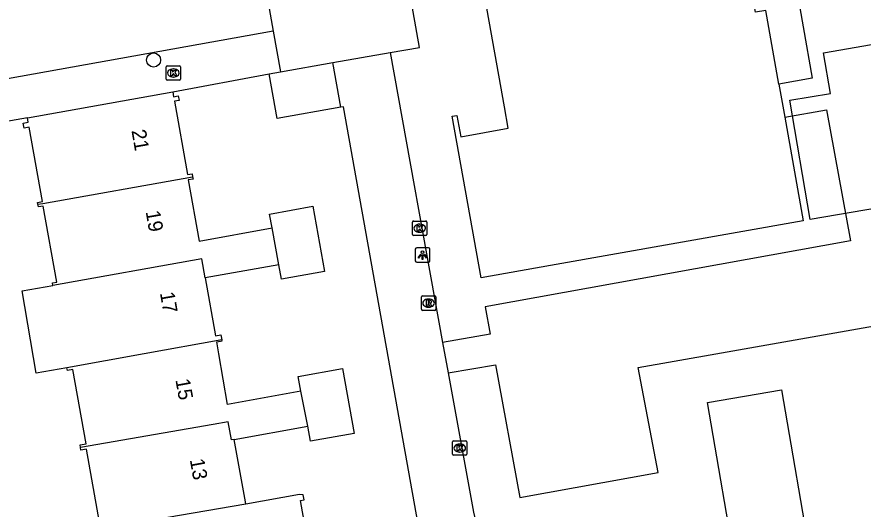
# Model space of a CAD drawing. Extents: x 157793 to 159380, y 380882 to 382313.
# Drawn here: x 158698.1 to 158756.6, y 381489.3 to 381523.3 of the extents above; entities that cross this region are included whole.
import ezdxf

# ---------------------------------------------------------------- set-up
doc = ezdxf.new("R2010")
doc.units = 0
for name, color, linetype in [('IMGEO_Boom', 7, 'Continuous'), ('IMGEO_Kolk', 7, 'Continuous'), ('IMGEO_Lichtpunt', 7, 'Continuous'), ('IMGEO_Pand', 7, 'Continuous'), ('IMGEO_Pand_nummerreeks', 7, 'Continuous'), ('IMGEO_Pand_vergunning_verleend', 7, 'Continuous'), ('IMGEO_Rioolput', 7, 'Continuous'), ('IMGEO_Voetpad_open', 7, 'Continuous')]:
    doc.layers.add(name, color=color, linetype=linetype)

msp = doc.modelspace()

# ---------------------------------------------------------------- linework, layer by layer
at = {"layer": 'IMGEO_Boom'}
msp.add_circle((158707.519, 381520.328), 0.489, dxfattribs=at)
at = {"layer": 'IMGEO_Kolk'}
for p, q in [((158708.385, 381519.003), (158708.385, 381519.855)), ((158708.46, 381519.929), (158709.312, 381519.929)), ((158708.873, 381519.709), (158708.898, 381519.709)), ((158709.386, 381519.855), (158709.386, 381519.003)), ((158708.896, 381519.149), (158708.871, 381519.149)), ((158709.312, 381518.929), (158708.46, 381518.929)), ((158725.491, 381509.19), (158726.343, 381509.19)), ((158725.416, 381508.264), (158725.416, 381509.116)), ((158725.904, 381508.97), (158725.929, 381508.97)), ((158726.417, 381509.116), (158726.417, 381508.264)), ((158726.343, 381508.19), (158725.491, 381508.19)), ((158725.927, 381508.41), (158725.902, 381508.41)), ((158728.258, 381493.982), (158729.11, 381493.982)), ((158728.183, 381493.056), (158728.183, 381493.908)), ((158728.671, 381493.762), (158728.696, 381493.762)), ((158729.184, 381493.908), (158729.184, 381493.056)), ((158729.11, 381492.982), (158728.258, 381492.982)), ((158728.694, 381493.202), (158728.669, 381493.202))]:
    msp.add_line(p, q, dxfattribs=at)
for points in [[(158708.385, 381519.003), (158708.385, 381519.855)], [(158708.46, 381519.929), (158709.312, 381519.929)], [(158709.386, 381519.855), (158709.386, 381519.003)], [(158708.706, 381519.629), (158708.829, 381519.629), (158708.829, 381519.478), (158708.959, 381519.629), (158709.123, 381519.629), (158708.977, 381519.478), (158709.13, 381519.229), (158708.978, 381519.229), (158708.893, 381519.393), (158708.829, 381519.326), (158708.829, 381519.229), (158708.706, 381519.229), (158708.706, 381519.629)], [(158709.312, 381518.929), (158708.46, 381518.929)], [(158725.491, 381509.19), (158726.343, 381509.19)], [(158725.416, 381508.264), (158725.416, 381509.116)], [(158725.737, 381508.89), (158725.86, 381508.89), (158725.86, 381508.739), (158725.99, 381508.89), (158726.154, 381508.89), (158726.008, 381508.739), (158726.161, 381508.49), (158726.009, 381508.49), (158725.924, 381508.654), (158725.86, 381508.587), (158725.86, 381508.49), (158725.737, 381508.49), (158725.737, 381508.89)], [(158726.417, 381509.116), (158726.417, 381508.264)], [(158726.343, 381508.19), (158725.491, 381508.19)], [(158728.258, 381493.982), (158729.11, 381493.982)], [(158728.183, 381493.056), (158728.183, 381493.908)], [(158728.504, 381493.682), (158728.627, 381493.682), (158728.627, 381493.531), (158728.757, 381493.682), (158728.921, 381493.682), (158728.775, 381493.531), (158728.928, 381493.282), (158728.776, 381493.282), (158728.691, 381493.446), (158728.627, 381493.379), (158728.627, 381493.282), (158728.504, 381493.282), (158728.504, 381493.682)], [(158729.184, 381493.908), (158729.184, 381493.056)], [(158729.11, 381492.982), (158728.258, 381492.982)]]:
    msp.add_lwpolyline(points, dxfattribs=at)
for centre, start, end in [((158708.462, 381519.853), 91.55205, 178.44795), ((158708.462, 381519.853), 91.55205, 178.44795), ((158709.31, 381519.853), 1.55205, 88.44795), ((158709.31, 381519.853), 1.55205, 88.44795), ((158708.462, 381519.005), 181.55205, 268.44795), ((158708.462, 381519.005), 181.55205, 268.44795), ((158709.31, 381519.005), 271.55205, 358.44795), ((158709.31, 381519.005), 271.55205, 358.44795), ((158725.493, 381509.114), 91.55205, 178.44795), ((158725.493, 381509.114), 91.55205, 178.44795), ((158726.341, 381509.114), 1.55205, 88.44795), ((158726.341, 381509.114), 1.55205, 88.44795), ((158725.493, 381508.266), 181.55205, 268.44795), ((158725.493, 381508.266), 181.55205, 268.44795), ((158726.341, 381508.266), 271.55205, 358.44795), ((158726.341, 381508.266), 271.55205, 358.44795), ((158728.26, 381493.906), 91.55205, 178.44795), ((158728.26, 381493.906), 91.55205, 178.44795), ((158729.108, 381493.906), 1.55205, 88.44795), ((158729.108, 381493.906), 1.55205, 88.44795), ((158728.26, 381493.058), 181.55205, 268.44795), ((158728.26, 381493.058), 181.55205, 268.44795), ((158729.108, 381493.058), 271.55205, 358.44795), ((158729.108, 381493.058), 271.55205, 358.44795)]:
    msp.add_arc(centre, 0.0765, start, end, dxfattribs=at)
for centre, major_axis, ratio, start_param, end_param in [((158708.872, 381519.429), (-0.387, 0.002), 0.722429, 4.712389, 7.853982), ((158708.897, 381519.429), (-0.39, 0.002), 0.717154, 1.570796, 4.712389), ((158725.903, 381508.69), (-0.387, 0.002), 0.722429, 4.712389, 7.853982), ((158725.928, 381508.69), (-0.39, 0.002), 0.717154, 1.570796, 4.712389), ((158728.67, 381493.482), (-0.387, 0.002), 0.722429, 4.712389, 7.853982), ((158728.695, 381493.482), (-0.39, 0.002), 0.717154, 1.570796, 4.712389)]:
    msp.add_ellipse(centre, major_axis=major_axis, ratio=ratio, start_param=start_param, end_param=end_param, dxfattribs=at)
at = {"layer": 'IMGEO_Lichtpunt'}
for p, q in [((158725.613, 381507.236), (158725.613, 381506.429)), ((158725.613, 381507.236), (158725.613, 381506.429)), ((158726.515, 381507.331), (158725.707, 381507.331)), ((158726.515, 381507.331), (158725.707, 381507.331)), ((158726.609, 381506.429), (158726.609, 381507.236)), ((158726.609, 381506.429), (158726.609, 381507.236)), ((158725.707, 381506.335), (158726.515, 381506.335)), ((158725.707, 381506.335), (158726.515, 381506.335))]:
    msp.add_line(p, q, dxfattribs=at)
for points in [[(158725.987, 381506.9), (158726.026, 381506.872), (158725.838, 381506.61), (158725.8, 381506.637), (158725.987, 381506.9)], [(158726.089, 381506.852), (158726.136, 381506.852), (158726.136, 381506.53), (158726.089, 381506.53), (158726.089, 381506.852)], [(158726.199, 381506.872), (158726.237, 381506.899), (158726.424, 381506.637), (158726.385, 381506.609), (158726.199, 381506.872)]]:
    msp.add_lwpolyline(points, dxfattribs=at)
msp.add_circle((158726.112, 381507.034), 0.0994, dxfattribs=at)
for centre, start, end in [((158725.707, 381507.236), 90, 180), ((158725.707, 381507.236), 90, 180), ((158726.515, 381507.236), 0, 90), ((158726.515, 381507.236), 0, 90), ((158725.707, 381506.429), 180, 270), ((158725.707, 381506.429), 180, 270), ((158726.515, 381506.429), 270, 0), ((158726.515, 381506.429), 270, 360)]:
    msp.add_arc(centre, 0.0946, start, end, dxfattribs=at)
at = {"layer": 'IMGEO_Pand'}
for points in [[(158751.158, 381516.365), (158752.428, 381509.21), (158734.951, 381506.108), (158730.156, 381505.257), (158728.171, 381516.442), (158728.486, 381516.498), (158728.748, 381515.021), (158732.03, 381515.604), (158731.768, 381517.081), (158729.384, 381530.514), (158733.706, 381531.281), (158732.567, 381537.702), (158734.053, 381537.966), (158731.189, 381554.104), (158730.013, 381553.895), (158721.756, 381552.43), (158721.236, 381555.364), (158720.051, 381555.154), (158719.899, 381555.127)], [(158750.749, 381518.667), (158749.846, 381523.753), (158749.14, 381523.628), (158748.777, 381525.666), (158749.484, 381525.791), (158751.792, 381526.201)], [(158716.303, 381519.506), (158719.909, 381520.152)], [(158720.462, 381517.063), (158719.909, 381520.152)], [(158715.505, 381519.363), (158716.303, 381519.506)], [(158720.462, 381517.063), (158716.058, 381516.274), (158715.505, 381519.363)], [(158750.749, 381518.667), (158751.158, 381516.365)], [(158698.802, 381516.32), (158708.846, 381518.119)], [(158708.846, 381518.119), (158708.905, 381517.786), (158709.224, 381517.843), (158709.28, 381517.531), (158708.956, 381517.473), (158709.863, 381512.405), (158710.179, 381512.461), (158710.217, 381512.253)], [(158699.524, 381510.351), (158699.501, 381510.48), (158699.836, 381510.54), (158698.917, 381515.674), (158698.564, 381515.611), (158698.501, 381515.963), (158698.854, 381516.026), (158698.802, 381516.32)], [(158699.524, 381510.351), (158699.871, 381510.406), (158710.217, 381512.253)], [(158710.217, 381512.253), (158710.246, 381512.092), (158709.918, 381512.033), (158710.675, 381507.803), (158715.716, 381508.706)], [(158700.562, 381504.739), (158700.532, 381504.906), (158700.823, 381504.958), (158699.881, 381510.216), (158699.559, 381510.159), (158699.524, 381510.351)], [(158715.716, 381508.706), (158715.543, 381509.672), (158718.53, 381510.206), (158719.338, 381505.693), (158716.362, 381505.16), (158716.183, 381506.163)], [(158716.183, 381506.163), (158715.716, 381508.706)], [(158711.085, 381505.25), (158710.849, 381506.576), (158700.562, 381504.739)], [(158716.183, 381506.163), (158711.085, 381505.25)], [(158711.085, 381505.25), (158711.803, 381501.241), (158712.179, 381501.309), (158712.24, 381500.966)], [(158701.522, 381499.042), (158699.408, 381498.663), (158698.444, 381504.361), (158700.562, 381504.739)], [(158712.24, 381500.966), (158706.859, 381500), (158701.522, 381499.042)], [(158717.688, 381497.412), (158712.636, 381496.507), (158712.028, 381500), (158711.885, 381500.823), (158712.254, 381500.889), (158712.24, 381500.966)], [(158702.469, 381493.512), (158702.436, 381493.696), (158702.855, 381493.771), (158701.932, 381498.924), (158701.556, 381498.856), (158701.522, 381499.042)], [(158717.688, 381497.412), (158717.505, 381498.436), (158720.59, 381498.989), (158721.395, 381494.491), (158718.37, 381493.949), (158718.183, 381494.992)], [(158753.02, 381485.291), (158747.898, 381484.417), (158745.811, 381496.643), (158750.933, 381497.518), (158753.02, 381485.291)], [(158718.183, 381494.992), (158717.688, 381497.412)], [(158713.101, 381494.081), (158712.903, 381494.045), (158712.664, 381495.291), (158711.636, 381495.112), (158702.469, 381493.512)], [(158713.101, 381494.081), (158718.183, 381494.992)], [(158713.903, 381489.608), (158713.874, 381489.764), (158713.74, 381490.514), (158713.101, 381494.081)], [(158704.47, 381487.96), (158703.894, 381487.857), (158703.555, 381487.872), (158703.501, 381488.172), (158703.811, 381488.227), (158702.885, 381493.404), (158702.5, 381493.335), (158702.469, 381493.512)], [(158723.346, 381486.71), (158718.384, 381485.822), (158717.664, 381489.844), (158717.918, 381489.89), (158717.856, 381490.237), (158717.595, 381490.267), (158713.903, 381489.608)], [(158713.903, 381489.608), (158707.557, 381488.512), (158704.47, 381487.96)]]:
    msp.add_lwpolyline(points, dxfattribs=at)
at = {"layer": 'IMGEO_Pand_vergunning_verleend'}
msp.add_lwpolyline([(158753.841, 381520.831), (158758.729, 381521.669), (158760.617, 381510.598), (158752.916, 381509.284), (158751.508, 381517.539), (158754.321, 381518.019), (158753.841, 381520.831)], dxfattribs=at)
at = {"layer": 'IMGEO_Rioolput'}
for p, q in [((158726.03, 381503.083), (158726.03, 381503.935)), ((158726.105, 381504.009), (158726.957, 381504.009)), ((158727.031, 381503.935), (158727.031, 381503.083)), ((158726.518, 381503.789), (158726.543, 381503.789)), ((158726.957, 381503.009), (158726.105, 381503.009)), ((158726.541, 381503.229), (158726.516, 381503.229))]:
    msp.add_line(p, q, dxfattribs=at)
for points in [[(158726.03, 381503.083), (158726.03, 381503.935)], [(158726.105, 381504.009), (158726.957, 381504.009)], [(158727.031, 381503.935), (158727.031, 381503.083)], [(158726.619, 381503.707), (158726.367, 381503.709), (158726.367, 381503.309)], [(158726.367, 381503.309), (158726.491, 381503.309), (158726.491, 381503.471), (158726.502, 381503.471)], [(158726.545, 381503.628), (158726.491, 381503.628), (158726.491, 381503.547)], [(158726.491, 381503.547), (158726.543, 381503.547)], [(158726.549, 381503.442), (158726.62, 381503.309), (158726.76, 381503.309), (158726.695, 381503.435)], [(158726.957, 381503.009), (158726.105, 381503.009)]]:
    msp.add_lwpolyline(points, dxfattribs=at)
for centre, radius, start, end in [((158726.107, 381503.933), 0.0765, 91.55205, 178.44795), ((158726.107, 381503.933), 0.0765, 91.55205, 178.44795), ((158726.955, 381503.933), 0.0765, 1.55205, 88.44795), ((158726.955, 381503.933), 0.0765, 1.55205, 88.44795), ((158726.501, 381503.418), 0.0533, 26.02933, 88.69889), ((158726.527, 381503.736), 0.19, 274.7715, 282.96867), ((158726.551, 381503.532), 0.0964, 77.00612, 93.18647), ((158726.565, 381503.589), 0.0378, 276.66336, 79.67722), ((158726.618, 381503.597), 0.109, 350.36119, 89.41601), ((158726.616, 381503.597), 0.112, 277.58423, 350.98172), ((158726.6, 381503.382), 0.108, 29.51342, 73.79051), ((158726.107, 381503.085), 0.0765, 181.55205, 268.44795), ((158726.107, 381503.085), 0.0765, 181.55205, 268.44795), ((158726.955, 381503.085), 0.0765, 271.55205, 358.44795), ((158726.955, 381503.085), 0.0765, 271.55205, 358.44795)]:
    msp.add_arc(centre, radius, start, end, dxfattribs=at)
for centre, major_axis, ratio, start_param, end_param in [((158726.517, 381503.509), (-0.387, 0.002), 0.722429, 4.712389, 7.853982), ((158726.542, 381503.509), (-0.39, 0.002), 0.717154, 1.570796, 4.712389)]:
    msp.add_ellipse(centre, major_axis=major_axis, ratio=ratio, start_param=start_param, end_param=end_param, dxfattribs=at)
at = {"layer": 'IMGEO_Voetpad_open'}
for points in [[(158723.877, 381520.85), (158725.896, 381521.19), (158719.899, 381555.127)], [(158712.65, 381530.98), (158714.217, 381531.221), (158715.781, 381522.316)], [(158751.792, 381526.201), (158753.056, 381519.077), (158750.749, 381518.667)], [(158715.781, 381522.316), (158685.314, 381516.853), (158683.391, 381516.508), (158683.563, 381515.605), (158682.363, 381512.573), (158680.054, 381512.186), (158644.23, 381505.876), (158641.037, 381507.442)], [(158715.781, 381522.316), (158716.303, 381519.506)], [(158719.909, 381520.152), (158723.877, 381520.85)], [(158723.877, 381520.85), (158727.503, 381500.796)], [(158708.846, 381518.119), (158715.505, 381519.363)], [(158725.807, 381488.225), (158720.649, 381517.086), (158720.462, 381517.063)], [(158751.158, 381516.365), (158754.035, 381516.876), (158755.691, 381507.829), (158730.447, 381503.254), (158730.792, 381501.37), (158727.503, 381500.796)], [(158698.802, 381516.32), (158687.446, 381514.318), (158688.111, 381510.427), (158686.734, 381508.275), (158688.307, 381499.887), (158691.844, 381497.368), (158694.506, 381482.697)], [(158727.884, 381498.686), (158731.153, 381499.237), (158732.838, 381490.056), (158742.394, 381491.793), (158741.027, 381499.055), (158746.382, 381500), (158768.574, 381503.916), (158768.936, 381502.288), (158783.182, 381504.883), (158782.021, 381511.397), (158786.573, 381512.183)], [(158727.503, 381500.796), (158727.884, 381498.686)], [(158727.884, 381498.686), (158729.626, 381489.05), (158730.354, 381485.933)]]:
    msp.add_lwpolyline(points, dxfattribs=at)

# ---------------------------------------------------------------- texts
at = {"layer": 'IMGEO_Pand_nummerreeks'}
for s, rotation, p in [('21', 279.93728, (158705.985, 381515.443)), ('19', 279.93728, (158706.967, 381509.839)), ('17', 279.93488, (158707.953, 381504.214)), ('15', 280.19844, (158709.024, 381498.202)), ('13', 280.19844, (158710.019, 381492.672))]:
    msp.add_text(s, height=1, rotation=rotation, dxfattribs=at).set_placement(p)

doc.saveas('drawing.dxf')
